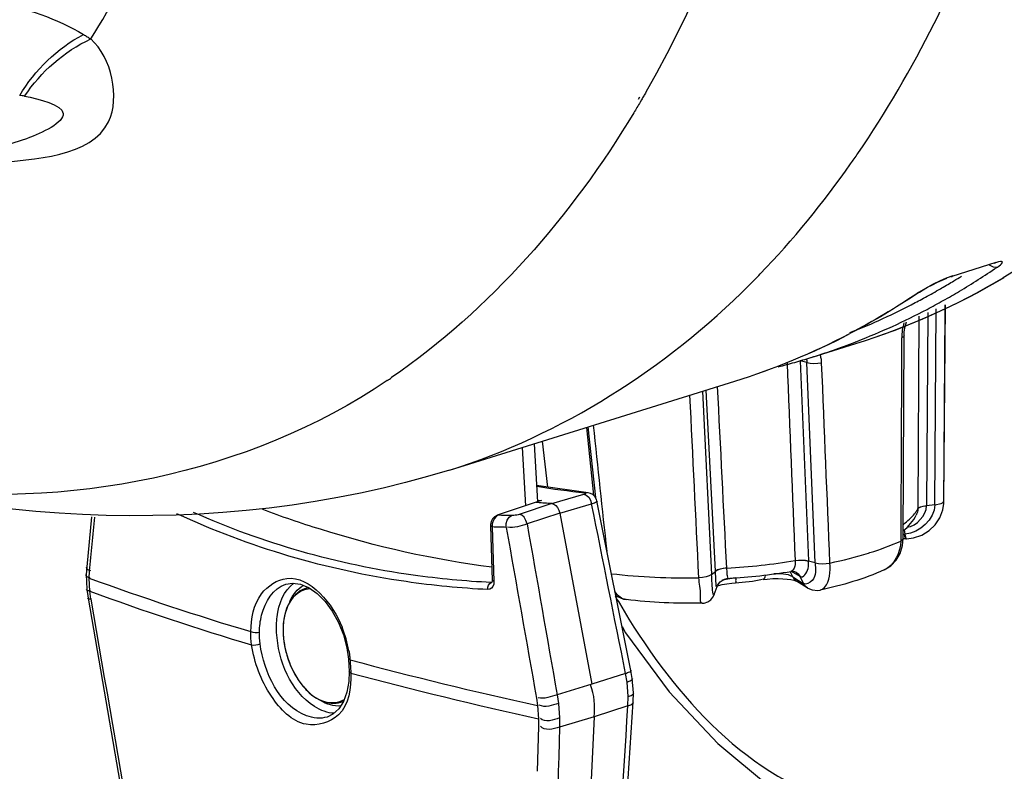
# Paper-space layout 'Sheet' of a CAD drawing. Header units: inches. Extents: x 0.2 to 10.8, y 0.2 to 8.3.
# Tile 297 of 545: x 5.274 to 5.472, y 6.313 to 6.465. Entities that reach past the tile are written whole.
import ezdxf

# ---------------------------------------------------------------- set-up
doc = ezdxf.new("R2010")
doc.units = ezdxf.units.IN
doc.header["$MEASUREMENT"] = 0
doc.layers.get('0').update_dxf_attribs({"lineweight": 5})
doc.layers.add('02___PRT_ALL_AXES', color=7, linetype='Continuous')

psp = doc.layouts.new('Sheet')

# ---------------------------------------------------------------- linework, layer by layer
at = {"color": 0, "linetype": 'ByBlock', "lineweight": -3}
for p, q in [((5.398803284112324, 6.449146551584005), (5.398548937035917, 6.448672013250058)), ((5.39918935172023, 6.448625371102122), (5.398921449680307, 6.448167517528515)), ((4.98262560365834, 6.34967994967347), (5.275638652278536, 6.44087004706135)), ((5.470503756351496, 6.41586994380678), (5.461681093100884, 6.413082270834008)), ((5.46920346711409, 6.415423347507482), (5.469970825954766, 6.414968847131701)), ((5.470280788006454, 6.415758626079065), (5.470503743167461, 6.41586993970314)), ((5.461904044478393, 6.413193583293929), (5.460542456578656, 6.412702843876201)), ((5.461681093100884, 6.413082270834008), (5.461904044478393, 6.413193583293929)), ((5.469970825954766, 6.414968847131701), (5.470839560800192, 6.414957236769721)), ((5.470730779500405, 6.414899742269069), (5.47083916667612, 6.414957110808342)), ((5.470736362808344, 6.414887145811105), (5.47083916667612, 6.414957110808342)), ((5.457810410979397, 6.411452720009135), (5.454985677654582, 6.409844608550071)), ((5.459301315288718, 6.412170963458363), (5.457810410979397, 6.411452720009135)), ((5.460542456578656, 6.412702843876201), (5.459301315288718, 6.412170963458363)), ((5.461494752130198, 6.413022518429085), (5.461680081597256, 6.413081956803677)), ((5.454985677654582, 6.409844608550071), (5.454690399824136, 6.409655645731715)), ((5.455007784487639, 6.409807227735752), (5.45469039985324, 6.409655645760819)), ((5.460055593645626, 6.367787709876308), (5.46036504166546, 6.407341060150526)), ((5.456821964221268, 6.40581117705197), (5.456567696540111, 6.366940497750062)), ((5.458268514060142, 6.367077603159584), (5.458542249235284, 6.406553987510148)), ((5.455057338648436, 6.405048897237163), (5.454809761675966, 6.366306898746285)), ((5.433344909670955, 6.396758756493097), (5.44234188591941, 6.399558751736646)), ((5.442231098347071, 6.399874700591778), (5.442564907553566, 6.399991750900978)), ((5.442235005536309, 6.399863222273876), (5.442564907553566, 6.399991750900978)), ((5.451879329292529, 6.360295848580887), (5.452058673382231, 6.401192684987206)), ((5.432490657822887, 6.395719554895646), (5.43115494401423, 6.396097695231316)), ((5.431158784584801, 6.396099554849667), (5.432792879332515, 6.355796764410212)), ((5.434148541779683, 6.355397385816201), (5.432485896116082, 6.395717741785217)), ((5.360510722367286, 6.37409165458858), (5.417950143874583, 6.391967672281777)), ((5.411457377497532, 6.389947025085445), (5.413284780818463, 6.353078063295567)), ((5.414073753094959, 6.353715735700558), (5.412231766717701, 6.390188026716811)), ((5.388083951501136, 6.382672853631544), (5.389524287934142, 6.36901622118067)), ((5.388397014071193, 6.382770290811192), (5.389912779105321, 6.368570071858)), ((5.380299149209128, 6.370669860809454), (5.379262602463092, 6.379927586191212)), ((5.375162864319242, 6.378651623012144), (5.375840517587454, 6.366874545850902)), ((5.377565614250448, 6.379399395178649), (5.378240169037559, 6.367676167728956)), ((5.388443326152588, 6.369524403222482), (5.3780496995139, 6.370986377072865)), ((5.387762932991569, 6.369512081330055), (5.388255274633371, 6.369550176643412)), ((5.378606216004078, 6.367798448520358), (5.370148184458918, 6.364972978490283)), ((5.378240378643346, 6.367672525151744), (5.377961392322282, 6.367551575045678)), ((5.378247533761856, 6.367535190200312), (5.377970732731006, 6.367561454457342)), ((5.378218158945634, 6.368058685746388), (5.379085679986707, 6.36795534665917)), ((5.378223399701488, 6.368023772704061), (5.379085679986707, 6.36795534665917)), ((5.378606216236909, 6.367798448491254), (5.378240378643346, 6.367672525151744)), ((5.379085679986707, 6.36795534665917), (5.378606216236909, 6.367798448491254)), ((5.381142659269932, 6.367336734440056), (5.387569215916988, 6.369216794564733)), ((5.397044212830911, 6.333751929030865), (5.390217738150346, 6.367875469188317)), ((5.45954383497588, 6.36734507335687), (5.459914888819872, 6.367553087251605)), ((5.459914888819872, 6.367553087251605), (5.460055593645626, 6.367787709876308)), ((5.460034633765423, 6.367383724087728), (5.460048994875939, 6.367787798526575)), ((5.460055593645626, 6.367787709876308), (5.4600606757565, 6.368503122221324)), ((5.381142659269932, 6.367336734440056), (5.374578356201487, 6.365173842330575)), ((5.382724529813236, 6.36540130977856), (5.389150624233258, 6.367281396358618)), ((5.458269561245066, 6.367075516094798), (5.456565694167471, 6.366910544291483)), ((5.458268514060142, 6.367077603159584), (5.45954383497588, 6.36734507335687)), ((5.288453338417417, 6.364701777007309), (5.287495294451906, 6.354606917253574)), ((5.37033454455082, 6.364995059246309), (5.369916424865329, 6.364752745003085)), ((5.370334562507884, 6.364994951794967), (5.370148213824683, 6.364972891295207)), ((5.382724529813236, 6.36540130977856), (5.376159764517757, 6.363238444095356)), ((5.382724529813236, 6.36540130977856), (5.389194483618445, 6.33100957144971)), ((5.368771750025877, 6.362857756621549), (5.369098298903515, 6.35186148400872)), ((5.369141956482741, 6.362634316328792), (5.368771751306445, 6.362857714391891)), ((5.369141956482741, 6.362634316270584), (5.369468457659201, 6.351638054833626)), ((5.452279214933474, 6.361198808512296), (5.452166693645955, 6.362137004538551)), ((5.452404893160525, 6.360257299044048), (5.451880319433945, 6.360246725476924)), ((5.451883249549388, 6.361189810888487), (5.45214485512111, 6.361195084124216)), ((5.45214485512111, 6.361195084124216), (5.452279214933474, 6.361198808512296)), ((5.452463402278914, 6.360367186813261), (5.452279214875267, 6.361198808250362)), ((5.452404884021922, 6.360257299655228), (5.452556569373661, 6.360261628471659)), ((5.452556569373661, 6.360261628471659), (5.452463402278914, 6.360367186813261)), ((5.434143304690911, 6.355395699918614), (5.43279834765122, 6.355767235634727)), ((5.444923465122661, 6.357386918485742), (5.445163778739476, 6.357462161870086)), ((5.287495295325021, 6.354606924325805), (5.287393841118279, 6.353036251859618)), ((5.287975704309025, 6.352349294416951), (5.288065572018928, 6.353731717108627)), ((5.413290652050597, 6.35307717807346), (5.41406988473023, 6.353682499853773)), ((5.429634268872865, 6.352583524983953), (5.429111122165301, 6.353658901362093)), ((5.431125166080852, 6.352638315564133), (5.429415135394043, 6.353696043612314)), ((5.287393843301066, 6.353036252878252), (5.287509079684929, 6.350127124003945)), ((5.288084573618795, 6.349701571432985), (5.287975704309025, 6.352349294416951)), ((5.369098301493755, 6.351861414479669), (5.369028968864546, 6.351453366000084)), ((5.369468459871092, 6.351638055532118), (5.369098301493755, 6.351861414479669)), ((5.429634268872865, 6.352583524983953), (5.431750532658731, 6.351274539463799)), ((5.430267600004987, 6.351781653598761), (5.4304089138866, 6.351717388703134)), ((5.430299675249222, 6.353534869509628), (5.430350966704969, 6.353504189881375)), ((5.43252635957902, 6.350407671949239), (5.430410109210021, 6.351716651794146)), ((5.431804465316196, 6.351241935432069), (5.431125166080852, 6.352638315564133)), ((5.287509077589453, 6.350127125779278), (5.28776624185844, 6.348325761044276)), ((5.28831646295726, 6.34808059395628), (5.288084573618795, 6.349701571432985)), ((5.369080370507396, 6.351489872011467), (5.368929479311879, 6.351442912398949)), ((5.369085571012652, 6.351465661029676), (5.368929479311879, 6.351442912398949)), ((5.413835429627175, 6.349038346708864), (5.414414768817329, 6.350624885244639)), ((5.414385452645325, 6.350708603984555), (5.414695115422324, 6.350817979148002)), ((5.431750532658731, 6.351274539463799), (5.431804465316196, 6.351241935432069)), ((5.432203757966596, 6.350676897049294), (5.431750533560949, 6.35127453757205)), ((5.432526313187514, 6.350407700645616), (5.432152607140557, 6.350705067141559)), ((5.43262935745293, 6.350345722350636), (5.432203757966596, 6.350676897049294)), ((5.432526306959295, 6.350407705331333), (5.43262935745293, 6.350345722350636)), ((5.43268576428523, 6.350313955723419), (5.43262935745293, 6.350345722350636)), ((5.287766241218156, 6.348325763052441), (5.30525993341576, 6.247258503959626)), ((5.32056134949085, 6.340228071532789), (5.320541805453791, 6.341554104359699)), ((5.320695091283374, 6.338890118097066), (5.32056134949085, 6.340228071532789)), ((5.322270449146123, 6.340278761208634), (5.322255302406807, 6.341463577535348)), ((5.322392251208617, 6.339083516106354), (5.322270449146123, 6.340278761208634)), ((5.340507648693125, 6.33588167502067), (5.340196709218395, 6.336018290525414)), ((5.340196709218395, 6.336018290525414), (5.340291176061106, 6.334749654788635)), ((5.34050764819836, 6.335881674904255), (5.340562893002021, 6.335203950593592)), ((5.340291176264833, 6.334749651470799), (5.340340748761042, 6.333516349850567)), ((5.340562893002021, 6.335203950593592), (5.340606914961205, 6.33453299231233)), ((5.340606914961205, 6.33453299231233), (5.340660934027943, 6.333217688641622)), ((5.395978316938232, 6.333151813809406), (5.389194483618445, 6.33100957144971)), ((5.396275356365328, 6.331416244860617), (5.395978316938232, 6.333151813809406)), ((5.397323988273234, 6.332139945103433), (5.397044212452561, 6.333751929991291)), ((5.397543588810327, 6.329209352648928), (5.397323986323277, 6.332139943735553)), ((5.389194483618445, 6.33100957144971), (5.382207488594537, 6.328866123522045)), ((5.396497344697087, 6.32847520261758), (5.396275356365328, 6.331416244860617)), ((5.378046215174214, 6.328167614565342), (5.378257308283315, 6.326699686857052)), ((5.382207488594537, 6.328866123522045), (5.382462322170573, 6.327117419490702)), ((5.396446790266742, 6.326594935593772), (5.396497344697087, 6.32847520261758)), ((5.397490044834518, 6.327427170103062), (5.397543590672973, 6.329209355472)), ((5.338684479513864, 6.327333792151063), (5.338998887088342, 6.327444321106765)), ((5.378257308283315, 6.326699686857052), (5.378467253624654, 6.324023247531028)), ((5.382462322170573, 6.327117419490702), (5.38269649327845, 6.32418016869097)), ((5.396446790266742, 6.326594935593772), (5.389682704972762, 6.324404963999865)), ((5.391352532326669, 6.231131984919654), (5.397490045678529, 6.327427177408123)), ((5.378467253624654, 6.324023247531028), (5.378481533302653, 6.322464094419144)), ((5.38269649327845, 6.32418016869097), (5.382708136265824, 6.322319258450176)), ((5.389682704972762, 6.324404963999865), (5.382708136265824, 6.322319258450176)), ((5.389682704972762, 6.324404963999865), (5.385151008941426, 6.228638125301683)), ((5.378481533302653, 6.322464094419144), (5.378195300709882, 6.31344168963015))]:
    psp.add_line(p, q, dxfattribs=at)
for points in [[(5.47083916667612, 6.414957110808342), (5.471187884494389, 6.415207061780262), (5.471455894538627, 6.41542372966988), (5.471653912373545, 6.415612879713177), (5.471783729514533, 6.415775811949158), (5.47184103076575, 6.415910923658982), (5.471815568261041, 6.416013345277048), (5.471694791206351, 6.416073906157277), (5.471464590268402, 6.416083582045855), (5.471088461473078, 6.416026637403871), (5.470276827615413, 6.415757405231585)], [(5.45500905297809, 6.409808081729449), (5.455163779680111, 6.409910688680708), (5.455925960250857, 6.410385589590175), (5.456802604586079, 6.410888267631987), (5.457759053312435, 6.411397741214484), (5.45875566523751, 6.411890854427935), (5.45974992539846, 6.412344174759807), (5.460686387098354, 6.412730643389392)], [(5.452058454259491, 6.401188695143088), (5.452092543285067, 6.401885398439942), (5.452257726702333, 6.402987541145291), (5.452515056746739, 6.403951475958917)], [(5.452058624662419, 6.401188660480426), (5.451928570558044, 6.400937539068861), (5.451568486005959, 6.400716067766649)], [(5.432485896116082, 6.395717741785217), (5.433153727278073, 6.395589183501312), (5.433917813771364, 6.395542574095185), (5.434708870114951, 6.395581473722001), (5.435455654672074, 6.395702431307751)], [(5.387569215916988, 6.369216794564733), (5.387759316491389, 6.369280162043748), (5.38789407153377, 6.369342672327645), (5.387963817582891, 6.369400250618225), (5.387964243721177, 6.369449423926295), (5.387895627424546, 6.369487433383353), (5.387762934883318, 6.369512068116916)], [(5.390217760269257, 6.367875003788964), (5.390135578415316, 6.368168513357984), (5.389822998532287, 6.368731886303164), (5.389390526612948, 6.369143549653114), (5.388905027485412, 6.369400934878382), (5.388443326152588, 6.369524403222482)], [(5.387569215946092, 6.36921679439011), (5.388077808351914, 6.369051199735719), (5.388554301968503, 6.368628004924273), (5.388929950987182, 6.368008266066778), (5.38915055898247, 6.367281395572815)], [(5.381142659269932, 6.367336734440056), (5.381542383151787, 6.367225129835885), (5.381938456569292, 6.366940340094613), (5.382282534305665, 6.366519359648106), (5.382556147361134, 6.365984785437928), (5.382724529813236, 6.36540130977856)], [(5.452556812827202, 6.360261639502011), (5.453949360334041, 6.360442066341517), (5.455607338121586, 6.360998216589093), (5.457087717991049, 6.361892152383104), (5.458322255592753, 6.363079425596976), (5.459253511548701, 6.364502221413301), (5.459837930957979, 6.36609090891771), (5.460034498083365, 6.36738168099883)], [(5.454809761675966, 6.366306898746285), (5.455012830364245, 6.366516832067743), (5.455388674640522, 6.366699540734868), (5.455919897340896, 6.366845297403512), (5.456567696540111, 6.366940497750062)], [(5.454815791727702, 6.366301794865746), (5.455017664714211, 6.366501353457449), (5.455396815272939, 6.366679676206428), (5.455925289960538, 6.36682124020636), (5.456565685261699, 6.366910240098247)], [(5.370147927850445, 6.364972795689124), (5.370092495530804, 6.36495323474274), (5.369597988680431, 6.364674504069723), (5.369190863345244, 6.364245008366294), (5.368908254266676, 6.363702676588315), (5.368777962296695, 6.363102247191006), (5.36877182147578, 6.362857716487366)], [(5.369916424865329, 6.364752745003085), (5.369559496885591, 6.364353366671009), (5.36929684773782, 6.36383366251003), (5.369153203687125, 6.363242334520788), (5.369141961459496, 6.362634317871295)], [(5.371972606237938, 6.362552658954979), (5.371966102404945, 6.363314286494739), (5.372159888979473, 6.364028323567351), (5.372525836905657, 6.364591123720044), (5.373010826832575, 6.364920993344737)], [(5.374578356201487, 6.365173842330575), (5.374339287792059, 6.365103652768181), (5.374068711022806, 6.365040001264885), (5.373783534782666, 6.364987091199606), (5.373500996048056, 6.364948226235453), (5.373237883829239, 6.364925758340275), (5.373010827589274, 6.364920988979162)], [(5.37615970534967, 6.363238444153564), (5.375924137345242, 6.363960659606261), (5.375543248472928, 6.364578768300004), (5.375071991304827, 6.36500359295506), (5.374578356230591, 6.365173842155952)], [(5.448068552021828, 6.353970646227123), (5.449415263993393, 6.354798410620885), (5.450488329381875, 6.355916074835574), (5.451284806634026, 6.357302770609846), (5.451757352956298, 6.358898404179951), (5.451879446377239, 6.360300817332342)], [(5.451879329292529, 6.360295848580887), (5.451745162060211, 6.360027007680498), (5.4513779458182, 6.359793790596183)], [(5.452404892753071, 6.360257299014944), (5.452315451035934, 6.360358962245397), (5.452225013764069, 6.360678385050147), (5.452144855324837, 6.361195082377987)], [(5.430118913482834, 6.355868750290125), (5.43080876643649, 6.35595214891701), (5.43151207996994, 6.355968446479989), (5.432192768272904, 6.355916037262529), (5.432792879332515, 6.355796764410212)], [(5.430121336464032, 6.355862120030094), (5.430814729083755, 6.355935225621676), (5.431525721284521, 6.355945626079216), (5.432203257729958, 6.35589007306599), (5.43279837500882, 6.355766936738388)], [(5.416352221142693, 6.354336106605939), (5.415648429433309, 6.354257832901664), (5.41500358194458, 6.354114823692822), (5.414464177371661, 6.353918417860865), (5.414069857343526, 6.353682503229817)], [(5.429296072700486, 6.353686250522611), (5.429582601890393, 6.353709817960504), (5.429997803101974, 6.353656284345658), (5.430268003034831, 6.353552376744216), (5.430300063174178, 6.353534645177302)], [(5.434148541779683, 6.355397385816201), (5.434817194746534, 6.355265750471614), (5.435583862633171, 6.355212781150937), (5.436378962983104, 6.355244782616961), (5.437130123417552, 6.355359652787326)], [(5.413284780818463, 6.353078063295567), (5.412836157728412, 6.352822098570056), (5.41221137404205, 6.352614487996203), (5.411466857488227, 6.352475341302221), (5.410669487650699, 6.352418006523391)], [(5.414414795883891, 6.350625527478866), (5.4145195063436, 6.350868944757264), (5.414733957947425, 6.35122342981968), (5.415037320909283, 6.351571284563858), (5.415423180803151, 6.351875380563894), (5.415881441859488, 6.35210925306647), (5.416398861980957, 6.352251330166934), (5.416667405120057, 6.352281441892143)], [(5.42409238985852, 6.35295920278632), (5.424020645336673, 6.352507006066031), (5.42387646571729, 6.352165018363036), (5.423695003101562, 6.352036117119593)], [(5.423695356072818, 6.352036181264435), (5.424492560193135, 6.352136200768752), (5.42561676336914, 6.352223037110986), (5.426687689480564, 6.352249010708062), (5.427670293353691, 6.35222136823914), (5.428537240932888, 6.352149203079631), (5.429266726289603, 6.352043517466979), (5.429836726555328, 6.35191911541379), (5.430220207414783, 6.351799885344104)], [(5.430350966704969, 6.353504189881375), (5.430731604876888, 6.353199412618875), (5.431125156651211, 6.35263833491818)], [(5.327564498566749, 6.351103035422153), (5.328896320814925, 6.351315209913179), (5.330540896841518, 6.35109474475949)], [(5.330540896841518, 6.35109474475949), (5.332243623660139, 6.350378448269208), (5.333917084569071, 6.349203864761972), (5.33549577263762, 6.347622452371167), (5.336939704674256, 6.345666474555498), (5.338186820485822, 6.343398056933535), (5.339176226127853, 6.340908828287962), (5.339864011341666, 6.338300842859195), (5.340196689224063, 6.336018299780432)], [(5.369468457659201, 6.351638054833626), (5.369425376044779, 6.351107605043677), (5.369267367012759, 6.350647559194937), (5.369006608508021, 6.350294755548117), (5.36866517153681, 6.350079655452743), (5.368269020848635, 6.350019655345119)], [(5.368269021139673, 6.350019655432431), (5.368273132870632, 6.350480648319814), (5.368399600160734, 6.350911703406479), (5.368629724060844, 6.351249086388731), (5.368929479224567, 6.351442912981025)], [(5.414695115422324, 6.350817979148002), (5.415453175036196, 6.351021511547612), (5.41636878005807, 6.351204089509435), (5.417400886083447, 6.351348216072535), (5.418108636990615, 6.351414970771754)], [(5.432685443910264, 6.35031413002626), (5.433536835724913, 6.349971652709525), (5.434690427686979, 6.349858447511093), (5.435187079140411, 6.349929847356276)], [(5.394025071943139, 6.348875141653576), (5.39435248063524, 6.348607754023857), (5.3955693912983, 6.348107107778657), (5.396077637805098, 6.348014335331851)], [(5.411396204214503, 6.347277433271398), (5.411819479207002, 6.347319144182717), (5.412548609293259, 6.347566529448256), (5.413133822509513, 6.3479763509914), (5.413553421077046, 6.348473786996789), (5.413811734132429, 6.348976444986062), (5.413835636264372, 6.349039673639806)], [(5.395283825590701, 6.342576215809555), (5.395996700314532, 6.341340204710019), (5.404755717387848, 6.329472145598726), (5.41453243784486, 6.319021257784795), (5.424958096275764, 6.310415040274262), (5.435715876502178, 6.303992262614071), (5.444761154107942, 6.300512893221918)], [(5.320541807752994, 6.341554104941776), (5.320913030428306, 6.341443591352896), (5.321370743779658, 6.341387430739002), (5.321842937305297, 6.341394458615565), (5.322255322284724, 6.341463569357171)], [(5.320695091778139, 6.338890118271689), (5.321061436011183, 6.338864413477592), (5.3215143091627, 6.33889229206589), (5.321982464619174, 6.338969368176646), (5.322392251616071, 6.339083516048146)], [(5.340340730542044, 6.333516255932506), (5.340266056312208, 6.331488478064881), (5.339882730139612, 6.329344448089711), (5.339199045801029, 6.327492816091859)], [(5.340660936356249, 6.333217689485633), (5.340412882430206, 6.333366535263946), (5.340340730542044, 6.333516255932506)], [(5.339199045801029, 6.327492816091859), (5.338242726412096, 6.325999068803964), (5.337058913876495, 6.324927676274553), (5.335887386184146, 6.324368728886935)]]:
    psp.add_lwpolyline(points, dxfattribs=at)
for centre, radius, start, end in [((5.22798258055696, 6.579498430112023), 0.2575071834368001, 333.3449392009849, 337.3302949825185), ((5.387001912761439, 6.535886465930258), 0.1447028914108, 301.2580526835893, 301.9617001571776), ((5.400498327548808, 6.533360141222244), 0.1401913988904, 287.3659709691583, 300.6668620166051), ((5.400138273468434, 6.534523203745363), 0.1414091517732, 287.364551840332, 300.6534946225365), ((5.387869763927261, 6.534428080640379), 0.1430057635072, 299.6472211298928, 300.12830126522), ((5.388692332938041, 6.532940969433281), 0.1413062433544, 297.672487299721, 298.2611888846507), ((5.376542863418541, 6.524711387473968), 0.1390521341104, 287.3306000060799, 297.6840361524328), ((5.376187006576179, 6.525864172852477), 0.140258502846, 287.3291203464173, 297.5948321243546), ((5.267978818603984, 6.510194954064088), 0.1426465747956, 304.1106159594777, 304.544560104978), ((5.407792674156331, 6.553877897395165), 0.1854506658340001, 260.7888457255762, 263.7996311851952), ((5.486817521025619, 6.897680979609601), 0.5804521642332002, 249.9668566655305, 253.3539233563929), ((5.486936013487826, 6.894908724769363), 0.5803384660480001, 249.9617523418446, 253.3541525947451), ((5.33336048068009, 6.345706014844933), 0.004875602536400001, 104.2528667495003, 107.2858105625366), ((5.33327446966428, 6.345982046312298), 0.004586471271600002, 104.1883675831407, 107.2844772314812), ((42.45274583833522, 12.74401485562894), 37.71077811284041, 189.7648500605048, 189.9201794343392), ((5.494684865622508, 6.405643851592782), 0.1157475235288, 209.4551867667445, 210.2889274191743), ((5.340755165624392, 6.341923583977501), 0.0137208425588, 171.3817733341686, 177.3180413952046), ((5.339696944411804, 6.342067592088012), 0.0126530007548, 170.9270394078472, 171.3084513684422), ((5.34280904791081, 6.341829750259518), 0.01577696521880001, 177.6335713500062, 183.3112943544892), ((5.341774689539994, 6.341857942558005), 0.0147423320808, 177.248613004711, 177.5770595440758), ((5.316395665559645, 6.333458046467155), 0.02424110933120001, 10.01562791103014, 21.743090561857), ((5.344473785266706, 6.341922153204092), 0.01744426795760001, 183.3318891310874, 188.6873250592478), ((5.319947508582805, 6.334005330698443), 0.0206455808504, 5.214440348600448, 5.715075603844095), ((5.558602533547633, 7.150338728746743), 0.8431522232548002, 255.0090729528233, 257.649349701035), ((5.558786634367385, 7.147797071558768), 0.8432783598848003, 255.0092002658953, 257.6530236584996), ((5.337307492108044, 6.331747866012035), 0.004623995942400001, 291.9458326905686, 294.6127837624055), ((5.337682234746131, 6.331820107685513), 0.004581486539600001, 287.2851478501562, 289.3879604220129), ((5.337595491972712, 6.332098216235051), 0.004872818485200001, 287.287400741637, 289.3790338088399), ((-30.25825950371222, 8.550760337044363), 35.72401142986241, 356.2757323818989, 356.4304746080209), ((38.73052278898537, 5.267792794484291), 33.36448363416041, 178.1887931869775, 178.3524750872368)]:
    psp.add_arc(centre, radius, start, end, dxfattribs=at)
for points, knots in [([(5.436892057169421, 6.63973138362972), (5.437919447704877, 6.621876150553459), (5.438112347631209, 6.557237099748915), (5.423401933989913, 6.490900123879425), (5.400081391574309, 6.450168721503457)], [0, 0, 0, 0, 0.2759152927, 1, 1, 1, 1]), ([(5.288287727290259, 6.460876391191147), (5.292686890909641, 6.467793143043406), (5.309637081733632, 6.499183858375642), (5.318312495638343, 6.534566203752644), (5.321561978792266, 6.561757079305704)], [0, 0, 0, 0, 0.2303778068, 1, 1, 1, 1]), ([(5.541671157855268, 6.492927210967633), (5.537472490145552, 6.484237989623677), (5.520211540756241, 6.453068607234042), (5.494393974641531, 6.426035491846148), (5.472002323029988, 6.412774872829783)], [0, 0, 0, 0, 0.2705172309, 1, 1, 1, 1]), ([(5.268617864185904, 6.435862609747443), (5.276821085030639, 6.436663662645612), (5.296611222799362, 6.437445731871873), (5.29255749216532, 6.457123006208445), (5.288287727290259, 6.460876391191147)], [0, 0, 0, 0, 0.5918087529, 1, 1, 1, 1]), ([(5.286855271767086, 6.461772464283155), (5.287099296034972, 6.461628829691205), (5.287580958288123, 6.461336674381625), (5.288054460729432, 6.461031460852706), (5.288287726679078, 6.460876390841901)], [0, 0, 0, 0, 0.5027090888, 1, 1, 1, 1]), ([(5.274975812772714, 6.449353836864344), (5.274814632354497, 6.449383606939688), (5.27448780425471, 6.449440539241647), (5.274159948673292, 6.449491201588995), (5.273993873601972, 6.449515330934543)], [0, 0, 0, 0, 0.4941032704, 1, 1, 1, 1]), ([(5.274975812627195, 6.449353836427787), (5.277772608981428, 6.448854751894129), (5.287451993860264, 6.44638761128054), (5.278392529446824, 6.44180215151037), (5.27562990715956, 6.44093387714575)], [0, 0, 0, 0, 0.4952170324, 1, 1, 1, 1]), ([(5.400081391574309, 6.450168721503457), (5.399933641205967, 6.449910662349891), (5.399637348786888, 6.449395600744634), (5.399338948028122, 6.44888175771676), (5.39918935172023, 6.448625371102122)], [0, 0, 0, 0, 0.5004411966, 1, 1, 1, 1]), ([(5.398921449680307, 6.448167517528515), (5.398708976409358, 6.447805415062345), (5.398282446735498, 6.4470833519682), (5.397851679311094, 6.446363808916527), (5.397635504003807, 6.446005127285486)], [0, 0, 0, 0, 0.5006247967, 1, 1, 1, 1]), ([(5.441286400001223, 6.435716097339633), (5.441532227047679, 6.436065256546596), (5.442022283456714, 6.436765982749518), (5.442507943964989, 6.437469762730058), (5.442749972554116, 6.437822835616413)], [0, 0, 0, 0, 0.4993878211, 1, 1, 1, 1]), ([(5.420893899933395, 6.411338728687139), (5.421261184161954, 6.411706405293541), (5.421993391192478, 6.412446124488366), (5.422718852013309, 6.413192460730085), (5.423080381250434, 6.413567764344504)], [0, 0, 0, 0, 0.4993203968, 1, 1, 1, 1]), ([(5.463189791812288, 6.410084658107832), (5.464468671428, 6.410844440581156), (5.467009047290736, 6.412407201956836), (5.469500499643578, 6.414046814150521), (5.470736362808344, 6.414887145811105)], [0, 0, 0, 0, 0.4988354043, 1, 1, 1, 1]), ([(5.459649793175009, 6.410741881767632), (5.460058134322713, 6.410978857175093), (5.460873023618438, 6.411457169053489), (5.461683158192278, 6.411943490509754), (5.462087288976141, 6.412188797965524)], [0, 0, 0, 0, 0.499665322, 1, 1, 1, 1]), ([(5.454690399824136, 6.409655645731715), (5.452499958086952, 6.408183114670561), (5.44805638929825, 6.40536530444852), (5.44346574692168, 6.402793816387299), (5.441145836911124, 6.401577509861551)], [0, 0, 0, 0, 0.5018983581, 1, 1, 1, 1]), ([(5.455007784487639, 6.409807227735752), (5.452768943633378, 6.408302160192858), (5.448225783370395, 6.405423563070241), (5.443530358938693, 6.402800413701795), (5.441157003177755, 6.401560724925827)], [0, 0, 0, 0, 0.5018687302, 1, 1, 1, 1]), ([(5.455599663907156, 6.408478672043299), (5.456104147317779, 6.408749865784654), (5.457110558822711, 6.409298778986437), (5.458110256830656, 6.409859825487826), (5.458608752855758, 6.410143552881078)], [0, 0, 0, 0, 0.499638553, 1, 1, 1, 1]), ([(5.456674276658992, 6.406439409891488), (5.457774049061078, 6.407017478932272), (5.459961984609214, 6.408204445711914), (5.462118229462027, 6.409448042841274), (5.463189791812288, 6.410084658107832)], [0, 0, 0, 0, 0.4992039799, 1, 1, 1, 1]), ([(5.441166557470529, 6.401748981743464), (5.443404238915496, 6.402639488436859), (5.447842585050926, 6.404542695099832), (5.452175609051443, 6.406674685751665), (5.454317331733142, 6.407797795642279)], [0, 0, 0, 0, 0.4989670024, 1, 1, 1, 1]), ([(5.442564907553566, 6.399991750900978), (5.444968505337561, 6.400931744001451), (5.449734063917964, 6.402951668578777), (5.454379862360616, 6.405233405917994), (5.456674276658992, 6.406439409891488)], [0, 0, 0, 0, 0.4989178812, 1, 1, 1, 1]), ([(5.433344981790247, 6.39675870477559), (5.434843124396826, 6.397224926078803), (5.43782485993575, 6.39820918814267), (5.440771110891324, 6.399295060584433), (5.442235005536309, 6.399863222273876)], [0, 0, 0, 0, 0.4997969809, 1, 1, 1, 1]), ([(5.435458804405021, 6.395700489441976), (5.43544632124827, 6.395979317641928), (5.435382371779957, 6.396530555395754), (5.435240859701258, 6.397067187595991), (5.435151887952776, 6.397326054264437)], [0, 0, 0, 0, 0.5048638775, 1, 1, 1, 1]), ([(5.426731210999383, 6.394879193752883), (5.427835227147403, 6.395163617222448), (5.430035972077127, 6.395759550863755), (5.432221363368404, 6.39640953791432), (5.433309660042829, 6.396747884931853)], [0, 0, 0, 0, 0.5000846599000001, 1, 1, 1, 1]), ([(5.432363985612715, 6.396536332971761), (5.432400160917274, 6.396403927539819), (5.432458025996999, 6.396133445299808), (5.432485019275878, 6.395858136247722), (5.432490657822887, 6.395719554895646)], [0, 0, 0, 0, 0.497395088, 1, 1, 1, 1]), ([(5.347973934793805, 6.392089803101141), (5.320157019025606, 6.373248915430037), (5.269448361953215, 6.363053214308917), (5.225135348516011, 6.375753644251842), (5.213531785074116, 6.380155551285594)], [0, 0, 0, 0, 0.7302512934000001, 1, 1, 1, 1]), ([(5.381142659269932, 6.367336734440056), (5.380660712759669, 6.367364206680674), (5.379694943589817, 6.367419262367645), (5.378730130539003, 6.367491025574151), (5.378247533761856, 6.367535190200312)], [0, 0, 0, 0, 0.4990259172, 1, 1, 1, 1]), ([(5.389150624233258, 6.367281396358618), (5.389426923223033, 6.367370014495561), (5.389766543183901, 6.367530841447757), (5.390290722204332, 6.367741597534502), (5.390297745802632, 6.367888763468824)], [0, 0, 0, 0, 0.6632347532, 1, 1, 1, 1]), ([(5.368929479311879, 6.351442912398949), (5.36367177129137, 6.351710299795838), (5.343168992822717, 6.353622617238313), (5.322989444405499, 6.359287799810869), (5.309009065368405, 6.365556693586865)], [0, 0, 0, 0, 0.2557314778, 1, 1, 1, 1]), ([(5.369033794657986, 6.354519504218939), (5.357350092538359, 6.356025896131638), (5.341769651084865, 6.359553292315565), (5.326763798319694, 6.36470420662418), (5.32293655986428, 6.366130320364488)], [0, 0, 0, 0, 0.7425541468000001, 1, 1, 1, 1]), ([(5.454178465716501, 6.365303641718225), (5.454303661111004, 6.365465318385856), (5.454533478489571, 6.3657892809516), (5.454730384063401, 6.366134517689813), (5.454815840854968, 6.36630657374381)], [0, 0, 0, 0, 0.5155992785, 1, 1, 1, 1]), ([(5.454815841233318, 6.366306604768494), (5.454814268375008, 6.366087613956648), (5.454760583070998, 6.36564834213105), (5.454609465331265, 6.365232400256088), (5.454511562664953, 6.365036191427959)], [0, 0, 0, 0, 0.4996788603, 1, 1, 1, 1]), ([(5.368269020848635, 6.350019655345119), (5.362760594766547, 6.350302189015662), (5.341293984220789, 6.352350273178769), (5.320190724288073, 6.358506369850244), (5.305662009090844, 6.365307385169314)], [0, 0, 0, 0, 0.2558595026, 1, 1, 1, 1]), ([(5.373010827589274, 6.364920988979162), (5.372564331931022, 6.364930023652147), (5.371672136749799, 6.364951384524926), (5.370780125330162, 6.364979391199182), (5.370334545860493, 6.364995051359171)], [0, 0, 0, 0, 0.500410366, 1, 1, 1, 1]), ([(5.371972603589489, 6.362552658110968), (5.371500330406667, 6.362562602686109), (5.370556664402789, 6.362586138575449), (5.36961321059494, 6.362617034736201), (5.369141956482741, 6.362634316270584)], [0, 0, 0, 0, 0.5004274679, 1, 1, 1, 1]), ([(5.430121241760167, 6.355866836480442), (5.430139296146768, 6.355357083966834), (5.430143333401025, 6.354557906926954), (5.429597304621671, 6.353736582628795), (5.429296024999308, 6.35368627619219)], [0, 0, 0, 0, 0.6254541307, 1, 1, 1, 1]), ([(5.431125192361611, 6.352638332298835), (5.431783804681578, 6.352272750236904), (5.432951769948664, 6.354158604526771), (5.432816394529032, 6.355259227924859), (5.432798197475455, 6.355766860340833)], [0, 0, 0, 0, 0.5972520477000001, 1, 1, 1, 1]), ([(5.287399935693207, 6.354618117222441), (5.287368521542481, 6.354477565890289), (5.287565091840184, 6.354043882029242), (5.287983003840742, 6.353934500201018), (5.288231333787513, 6.353863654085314)], [0, 0, 0, 0, 0.358027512, 1, 1, 1, 1]), ([(5.416352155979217, 6.354336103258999), (5.415897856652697, 6.354312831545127), (5.415111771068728, 6.354200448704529), (5.414337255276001, 6.353925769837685), (5.41406822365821, 6.353716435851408)], [0, 0, 0, 0, 0.5716381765, 1, 1, 1, 1]), ([(5.414414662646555, 6.350626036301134), (5.414213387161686, 6.350084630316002), (5.414175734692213, 6.352639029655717), (5.414094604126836, 6.35323461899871), (5.414069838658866, 6.35368250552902)], [0, 0, 0, 0, 0.5628731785, 1, 1, 1, 1]), ([(5.416667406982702, 6.352281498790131), (5.416493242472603, 6.352580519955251), (5.416400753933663, 6.353302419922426), (5.416429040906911, 6.353995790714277), (5.416352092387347, 6.354336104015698)], [0, 0, 0, 0, 0.4979425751, 1, 1, 1, 1]), ([(5.434143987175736, 6.355395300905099), (5.434186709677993, 6.354192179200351), (5.434577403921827, 6.35210566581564), (5.432339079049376, 6.350937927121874), (5.431804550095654, 6.351241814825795)], [0, 0, 0, 0, 0.6619260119, 1, 1, 1, 1]), ([(5.435186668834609, 6.349931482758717), (5.435510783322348, 6.350001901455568), (5.437233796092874, 6.351285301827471), (5.437181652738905, 6.353687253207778), (5.437126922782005, 6.355361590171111)], [0, 0, 0, 0, 0.1652672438, 1, 1, 1, 1]), ([(5.287294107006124, 6.353041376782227), (5.28727482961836, 6.352922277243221), (5.287530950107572, 6.352564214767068), (5.287902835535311, 6.352514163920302), (5.288140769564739, 6.352465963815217)], [0, 0, 0, 0, 0.3319869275, 1, 1, 1, 1]), ([(5.320541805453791, 6.341554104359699), (5.32062209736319, 6.344187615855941), (5.321336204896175, 6.349144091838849), (5.330713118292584, 6.355152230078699), (5.337079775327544, 6.347036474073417), (5.338912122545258, 6.342438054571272)], [0, 0, 0, 0, 0.2750874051, 0.4831756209, 1, 1, 1, 1]), ([(5.410670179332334, 6.352420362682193), (5.410743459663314, 6.351177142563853), (5.411167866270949, 6.34998216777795), (5.410909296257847, 6.347315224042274), (5.411396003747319, 6.347291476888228)], [0, 0, 0, 0, 0.7187646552, 1, 1, 1, 1]), ([(5.41383509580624, 6.349038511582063), (5.413578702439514, 6.348343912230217), (5.413406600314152, 6.351687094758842), (5.413325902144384, 6.352457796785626), (5.413290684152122, 6.353077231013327)], [0, 0, 0, 0, 0.5440809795, 1, 1, 1, 1]), ([(5.416675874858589, 6.352178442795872), (5.416443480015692, 6.352135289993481), (5.416003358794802, 6.352040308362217), (5.415570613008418, 6.351915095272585), (5.415368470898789, 6.351846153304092)], [0, 0, 0, 0, 0.5253276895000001, 1, 1, 1, 1]), ([(5.417079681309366, 6.35224668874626), (5.417011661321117, 6.352236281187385), (5.416876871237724, 6.352214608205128), (5.416742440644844, 6.352190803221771), (5.416675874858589, 6.352178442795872)], [0, 0, 0, 0, 0.5040579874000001, 1, 1, 1, 1]), ([(5.418160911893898, 6.352370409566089), (5.417978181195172, 6.352356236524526), (5.417616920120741, 6.35232164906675), (5.417257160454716, 6.352273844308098), (5.417079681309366, 6.35224668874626)], [0, 0, 0, 0, 0.5051469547, 1, 1, 1, 1]), ([(5.418161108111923, 6.352370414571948), (5.418166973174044, 6.352139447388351), (5.418108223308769, 6.35191882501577), (5.418197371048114, 6.351422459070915), (5.418108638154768, 6.351414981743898)], [0, 0, 0, 0, 0.7218043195, 1, 1, 1, 1]), ([(5.429634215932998, 6.352583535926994), (5.429718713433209, 6.35240985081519), (5.429936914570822, 6.352078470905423), (5.43024087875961, 6.351821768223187), (5.430409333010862, 6.351717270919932)], [0, 0, 0, 0, 0.4935037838, 1, 1, 1, 1]), ([(5.287404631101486, 6.350115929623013), (5.287407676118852, 6.350020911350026), (5.287734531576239, 6.349806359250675), (5.288031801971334, 6.349821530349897), (5.288249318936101, 6.349814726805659)], [0, 0, 0, 0, 0.3040292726, 1, 1, 1, 1]), ([(5.322255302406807, 6.341463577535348), (5.322292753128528, 6.342614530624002), (5.322665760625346, 6.346294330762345), (5.325053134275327, 6.3503177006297), (5.327561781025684, 6.3511015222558)], [0, 0, 0, 0, 0.3046614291, 1, 1, 1, 1]), ([(5.325722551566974, 6.341353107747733), (5.325661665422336, 6.342411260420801), (5.325717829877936, 6.345950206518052), (5.327155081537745, 6.349855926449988), (5.329218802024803, 6.351323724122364)], [0, 0, 0, 0, 0.2950430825, 1, 1, 1, 1]), ([(5.331552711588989, 6.350249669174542), (5.330023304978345, 6.349773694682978), (5.32724280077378, 6.346728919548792), (5.326940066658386, 6.342953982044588), (5.327057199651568, 6.340918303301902)], [0, 0, 0, 0, 0.439946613, 1, 1, 1, 1]), ([(5.332567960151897, 6.350175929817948), (5.331277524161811, 6.350141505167), (5.328386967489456, 6.348592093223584), (5.327454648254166, 6.345643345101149), (5.327202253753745, 6.344062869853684)], [0, 0, 0, 0, 0.4464607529, 1, 1, 1, 1]), ([(5.331914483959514, 6.350346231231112), (5.331853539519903, 6.35033259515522), (5.331732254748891, 6.35030285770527), (5.33161228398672, 6.350268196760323), (5.331552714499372, 6.35024965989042)], [0, 0, 0, 0, 0.5002575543, 1, 1, 1, 1]), ([(5.332199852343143, 6.350400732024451), (5.332151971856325, 6.350393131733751), (5.332056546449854, 6.35037645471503), (5.331961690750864, 6.350356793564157), (5.331914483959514, 6.350346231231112)], [0, 0, 0, 0, 0.5005469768, 1, 1, 1, 1]), ([(5.287662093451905, 6.348308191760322), (5.287669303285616, 6.348231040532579), (5.288038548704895, 6.348131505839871), (5.288276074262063, 6.348161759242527), (5.2884834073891, 6.348175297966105)], [0, 0, 0, 0, 0.2716356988, 1, 1, 1, 1]), ([(5.396073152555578, 6.348016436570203), (5.395642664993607, 6.348067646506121), (5.394730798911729, 6.348455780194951), (5.394117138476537, 6.349206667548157), (5.393850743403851, 6.349639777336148)], [0, 0, 0, 0, 0.4602146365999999, 1, 1, 1, 1]), ([(5.337364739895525, 6.325124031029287), (5.335957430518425, 6.32514843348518), (5.329143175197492, 6.32790691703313), (5.326042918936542, 6.335785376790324), (5.325722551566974, 6.341353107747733)], [0, 0, 0, 0, 0.2015217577, 1, 1, 1, 1]), ([(5.327057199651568, 6.340918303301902), (5.327166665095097, 6.339015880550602), (5.3280054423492, 6.335283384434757), (5.33065516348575, 6.330580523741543), (5.334308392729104, 6.327350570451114), (5.337443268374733, 6.326947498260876), (5.338684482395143, 6.327333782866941)], [0, 0, 0, 0, 0.2874042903, 0.5661218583, 0.8039396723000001, 1, 1, 1, 1]), ([(5.340660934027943, 6.333217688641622), (5.340725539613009, 6.330288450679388), (5.339964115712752, 6.324153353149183), (5.33042254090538, 6.321561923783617), (5.323610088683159, 6.329002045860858), (5.321220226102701, 6.335240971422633), (5.320695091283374, 6.338890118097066)], [0, 0, 0, 0, 0.2467813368, 0.4363074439, 0.6894765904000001, 1, 1, 1, 1]), ([(5.335881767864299, 6.324367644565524), (5.334563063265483, 6.323955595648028), (5.326923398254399, 6.324996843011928), (5.323221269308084, 6.333407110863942), (5.322392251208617, 6.339083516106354)], [0, 0, 0, 0, 0.1940912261, 1, 1, 1, 1]), ([(5.327229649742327, 6.33928733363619), (5.32735553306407, 6.338460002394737), (5.328066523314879, 6.335282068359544), (5.329587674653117, 6.332249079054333), (5.331172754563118, 6.330420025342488)], [0, 0, 0, 0, 0.2569268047, 1, 1, 1, 1]), ([(5.34026734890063, 6.337673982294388), (5.340314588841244, 6.337405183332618), (5.340399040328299, 6.336868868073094), (5.340463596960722, 6.336329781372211), (5.340490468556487, 6.336061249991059)], [0, 0, 0, 0, 0.5028058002, 1, 1, 1, 1]), ([(5.395978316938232, 6.333151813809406), (5.396261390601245, 6.333246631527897), (5.396579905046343, 6.333413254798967), (5.39716515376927, 6.333626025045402), (5.397147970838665, 6.333772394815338)], [0, 0, 0, 0, 0.6694936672, 1, 1, 1, 1]), ([(5.396275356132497, 6.331416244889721), (5.396558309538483, 6.331515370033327), (5.396924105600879, 6.3316868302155), (5.397439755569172, 6.331990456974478), (5.39742836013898, 6.332154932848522)], [0, 0, 0, 0, 0.6451995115, 1, 1, 1, 1]), ([(5.331172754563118, 6.330420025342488), (5.332287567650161, 6.32913362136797), (5.334743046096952, 6.326999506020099), (5.338215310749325, 6.327196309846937), (5.339364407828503, 6.327898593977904)], [0, 0, 0, 0, 0.5583046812, 1, 1, 1, 1]), ([(5.39649734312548, 6.328475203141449), (5.396770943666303, 6.328552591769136), (5.397178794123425, 6.328710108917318), (5.397622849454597, 6.32902932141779), (5.397645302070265, 6.329208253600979)], [0, 0, 0, 0, 0.6119066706, 1, 1, 1, 1]), ([(5.396446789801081, 6.326594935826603), (5.396716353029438, 6.326675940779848), (5.397149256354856, 6.326859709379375), (5.397550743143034, 6.327222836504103), (5.397587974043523, 6.32741920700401)], [0, 0, 0, 0, 0.5847661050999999, 1, 1, 1, 1])]:
    psp.add_open_spline(points, degree=3, knots=knots, dxfattribs=at)
for points in [[(5.249915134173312, 6.467045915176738), (5.261784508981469, 6.470764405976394), (5.276152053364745, 6.468108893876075), (5.286855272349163, 6.461772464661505)], [(5.442749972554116, 6.437822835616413), (5.448467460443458, 6.446163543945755), (5.453581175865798, 6.454941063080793), (5.458122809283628, 6.463976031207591)], [(5.273993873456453, 6.449515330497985), (5.277047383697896, 6.454589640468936), (5.281590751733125, 6.459060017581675), (5.286855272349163, 6.461772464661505)], [(5.274975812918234, 6.449353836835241), (5.278238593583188, 6.454231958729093), (5.282956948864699, 6.458421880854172), (5.288287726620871, 6.460876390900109)], [(5.397635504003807, 6.446005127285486), (5.385203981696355, 6.425378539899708), (5.368703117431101, 6.406355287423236), (5.348866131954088, 6.392699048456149)], [(5.423080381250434, 6.413567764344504), (5.42971063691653, 6.420450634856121), (5.435784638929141, 6.427901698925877), (5.441286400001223, 6.435716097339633)], [(5.360510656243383, 6.374091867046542), (5.383091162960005, 6.38111999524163), (5.404180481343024, 6.394607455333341), (5.420893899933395, 6.411338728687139)], [(5.460060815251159, 6.368503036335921), (5.460155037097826, 6.381444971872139), (5.460243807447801, 6.394386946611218), (5.460336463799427, 6.407328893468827)], [(5.452026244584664, 6.403737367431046), (5.451755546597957, 6.402755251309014), (5.451580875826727, 6.40173353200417), (5.451573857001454, 6.400714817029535)], [(5.451568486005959, 6.400716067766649), (5.451500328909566, 6.387075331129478), (5.451448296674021, 6.373434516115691), (5.4513779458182, 6.359793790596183)], [(5.428498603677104, 6.395657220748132), (5.42903481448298, 6.382394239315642), (5.429584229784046, 6.369131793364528), (5.430118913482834, 6.355868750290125)], [(5.437130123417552, 6.355359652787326), (5.436566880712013, 6.368807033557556), (5.436018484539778, 6.382255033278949), (5.435455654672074, 6.395702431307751)], [(5.416352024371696, 6.354338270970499), (5.415732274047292, 6.366524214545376), (5.415124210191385, 6.378710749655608), (5.414511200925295, 6.390897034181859)], [(5.408862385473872, 6.389139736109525), (5.409460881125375, 6.37689896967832), (5.410073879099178, 6.364658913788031), (5.410669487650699, 6.352418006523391)], [(5.39224901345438, 6.357743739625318), (5.391340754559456, 6.366203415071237), (5.390439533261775, 6.374663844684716), (5.389533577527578, 6.383123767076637)], [(5.360510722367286, 6.37409165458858), (5.313691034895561, 6.359520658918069), (5.259378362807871, 6.362762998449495), (5.213531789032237, 6.380155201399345)], [(5.395978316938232, 6.333151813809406), (5.393711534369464, 6.344530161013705), (5.391435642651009, 6.355906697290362), (5.389150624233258, 6.367281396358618)], [(5.458270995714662, 6.367075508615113), (5.458249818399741, 6.364277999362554), (5.455075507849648, 6.361284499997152), (5.452279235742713, 6.361198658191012)], [(5.452634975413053, 6.362558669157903), (5.454568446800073, 6.362845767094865), (5.456548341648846, 6.364955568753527), (5.456565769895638, 6.366910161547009)], [(5.288065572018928, 6.353731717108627), (5.288411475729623, 6.357362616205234), (5.288758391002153, 6.360993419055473), (5.289106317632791, 6.364624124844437)], [(5.451917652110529, 6.361849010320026), (5.45295738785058, 6.362740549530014), (5.453900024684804, 6.363810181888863), (5.454511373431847, 6.365035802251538)], [(5.451935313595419, 6.363209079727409), (5.452762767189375, 6.36381063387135), (5.453552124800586, 6.364494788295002), (5.454178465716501, 6.365303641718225)], [(5.371972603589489, 6.362552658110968), (5.373987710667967, 6.351089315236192), (5.376012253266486, 6.339627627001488), (5.378046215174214, 6.328167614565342)], [(5.376159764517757, 6.363238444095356), (5.37488766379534, 6.362854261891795), (5.373508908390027, 6.362275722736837), (5.372222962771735, 6.362610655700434)], [(5.376159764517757, 6.363238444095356), (5.378166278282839, 6.351779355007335), (5.380182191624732, 6.34032190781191), (5.382207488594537, 6.328866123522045)], [(5.445163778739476, 6.357462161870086), (5.447272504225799, 6.358126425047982), (5.449358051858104, 6.358884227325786), (5.451372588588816, 6.359795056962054)], [(5.451372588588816, 6.359795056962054), (5.451374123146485, 6.357566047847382), (5.450101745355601, 6.354885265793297), (5.448062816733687, 6.353984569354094)], [(5.416352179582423, 6.354336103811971), (5.420962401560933, 6.354602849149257), (5.425567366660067, 6.355099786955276), (5.430121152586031, 6.35586681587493)], [(5.437126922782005, 6.355361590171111), (5.439751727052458, 6.355927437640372), (5.442359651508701, 6.356589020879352), (5.444923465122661, 6.357386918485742)], [(5.416667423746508, 6.352281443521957), (5.420895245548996, 6.352532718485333), (5.425117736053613, 6.352989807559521), (5.429295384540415, 6.353686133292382)], [(5.448068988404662, 6.353970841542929), (5.443959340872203, 6.352133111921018), (5.439580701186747, 6.350889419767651), (5.435182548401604, 6.349928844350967)], [(5.393137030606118, 6.353226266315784), (5.398945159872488, 6.352522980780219), (5.404820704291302, 6.352308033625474), (5.410670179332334, 6.352420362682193)], [(5.418108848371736, 6.351414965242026), (5.419926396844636, 6.351554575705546), (5.421762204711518, 6.351676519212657), (5.423533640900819, 6.352106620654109)], [(5.429634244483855, 6.352583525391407), (5.428535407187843, 6.353263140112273), (5.42709571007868, 6.353219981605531), (5.425804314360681, 6.353179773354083)], [(5.328374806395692, 6.347641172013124), (5.32894762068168, 6.348934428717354), (5.329899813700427, 6.350181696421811), (5.331142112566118, 6.350857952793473)], [(5.411396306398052, 6.347277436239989), (5.406283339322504, 6.34719098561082), (5.401148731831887, 6.347393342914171), (5.396072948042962, 6.348014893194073)], [(5.394737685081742, 6.347265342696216), (5.404697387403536, 6.330213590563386), (5.419515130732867, 6.312743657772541), (5.438510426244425, 6.307345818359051)], [(5.389682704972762, 6.324404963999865), (5.389784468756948, 6.326555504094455), (5.389769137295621, 6.328845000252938), (5.38890467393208, 6.330816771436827)], [(5.38220748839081, 6.328866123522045), (5.380972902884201, 6.328510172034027), (5.379640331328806, 6.327898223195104), (5.378403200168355, 6.328245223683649)], [(5.338671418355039, 6.326596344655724), (5.337262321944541, 6.326453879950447), (5.335770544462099, 6.326947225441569), (5.334566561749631, 6.327693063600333)], [(5.38246232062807, 6.327117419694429), (5.381220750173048, 6.326777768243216), (5.379756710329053, 6.32616228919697), (5.37861723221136, 6.326760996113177)], [(5.382696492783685, 6.324180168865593), (5.381474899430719, 6.323766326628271), (5.379738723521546, 6.323166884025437), (5.378828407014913, 6.324080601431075)], [(5.382708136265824, 6.322319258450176), (5.381479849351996, 6.321924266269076), (5.379643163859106, 6.321492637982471), (5.378841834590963, 6.322503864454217)]]:
    psp.add_open_spline(points, degree=3, dxfattribs=at)
at = {"layer": '02___PRT_ALL_AXES', "color": 0, "linetype": 'ByBlock', "lineweight": -3}
for p, q in [((5.331911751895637, 6.350361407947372), (5.331552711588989, 6.350249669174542)), ((5.339043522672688, 6.327445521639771), (5.338684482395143, 6.327333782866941))]:
    psp.add_line(p, q, dxfattribs=at)

doc.saveas('drawing.dxf')
